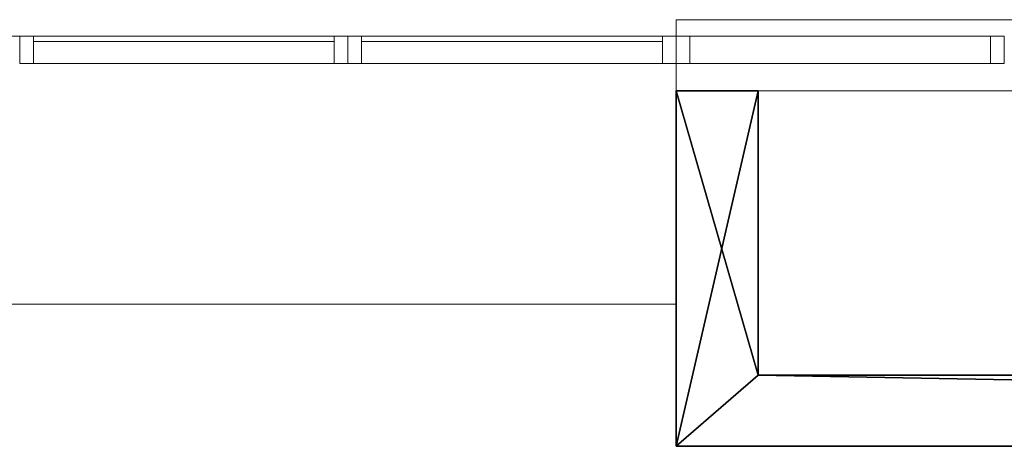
# Model space of a CAD drawing. Header units: inches. Extents: x 15 to 546804, y -66 to 267312.
# Tile 381 of 478: x 453865 to 457465, y 122346 to 123906. Entities that reach past the tile are written whole.
import ezdxf

# ---------------------------------------------------------------- set-up
doc = ezdxf.new("R2010")
doc.units = ezdxf.units.IN
doc.header["$MEASUREMENT"] = 0

msp = doc.modelspace()

# ---------------------------------------------------------------- linework, layer by layer
at = {"color": 7, "lineweight": 20}
for p, q in [((456265.1, 123905.7, 300), (470665.1, 123905.7, 300)), ((456265.1, 123645.7, 300), (456265.1, 123905.7, 300)), ((456265.1, 123905.7, 1000), (470665.1, 123905.7, 1000)), ((456265.1, 123645.7, 1000), (456265.1, 123905.7, 1000)), ((456265.1, 123905.7, 300), (456265.1, 123905.7, 1000)), ((451094.1, 123845.7, 3000), (456266.1, 123845.1, 3000)), ((451094.1, 123845.7, 3800), (456266.1, 123845.1, 3800)), ((455065.1, 123845.7, 3000), (453865.1, 123845.7, 3000)), ((455065.1, 123845.7, 300), (453865.1, 123845.7, 300)), ((455065.1, 123845.7, 3800), (453865.1, 123845.7, 3800)), ((453865.1, 123845.7, 3000), (453865.1, 123745.7, 3000)), ((455065.1, 123845.7, 3000), (453865.1, 123845.7, 3000)), ((453865.1, 123845.7, 3800), (453865.1, 123845.7, 3000)), ((453915.1, 123845.7, 2950), (455015.1, 123845.7, 2950)), ((455015.1, 123845.7, 350), (453915.1, 123845.7, 350)), ((453915.1, 123845.7, 350), (453915.1, 123845.7, 2950)), ((453915.1, 123845.7, 350), (453915.1, 123745.7, 350)), ((453915.1, 123845.7, 2950), (453915.1, 123745.7, 2950)), ((453915.1, 123845.7, 2950), (455015.1, 123845.7, 2950)), ((453915.1, 123845.7, 350), (453915.1, 123845.7, 2950)), ((455015.1, 123845.7, 350), (453915.1, 123845.7, 350)), ((453915.1, 123845.7, 3750), (455015.1, 123845.7, 3750)), ((455015.1, 123845.7, 3050), (453915.1, 123845.7, 3050)), ((453915.1, 123845.7, 3050), (453915.1, 123845.7, 3750)), ((453915.1, 123845.7, 3050), (453915.1, 123745.7, 3050)), ((453915.1, 123845.7, 3750), (453915.1, 123745.7, 3750)), ((453915.1, 123845.7, 3750), (455015.1, 123845.7, 3750)), ((453915.1, 123845.7, 3050), (453915.1, 123845.7, 3750)), ((455015.1, 123845.7, 3050), (453915.1, 123845.7, 3050)), ((453915.1, 123845.7, 3750), (453915.1, 123825.7, 3750)), ((453915.1, 123845.7, 3050), (453915.1, 123825.7, 3050)), ((455015.1, 123845.7, 2950), (455015.1, 123845.7, 350)), ((455015.1, 123845.7, 350), (455015.1, 123745.7, 350)), ((455015.1, 123845.7, 2950), (455015.1, 123745.7, 2950)), ((455015.1, 123845.7, 2950), (455015.1, 123845.7, 350)), ((455015.1, 123845.7, 3750), (455015.1, 123845.7, 3050)), ((455015.1, 123845.7, 3050), (455015.1, 123745.7, 3050)), ((455015.1, 123845.7, 3750), (455015.1, 123745.7, 3750)), ((455015.1, 123845.7, 3750), (455015.1, 123845.7, 3050)), ((455015.1, 123845.7, 3750), (455015.1, 123825.7, 3750)), ((455015.1, 123845.7, 3050), (455015.1, 123825.7, 3050)), ((456265.1, 123845.7, 3000), (455065.1, 123845.7, 3000)), ((455065.1, 123845.7, 3000), (455065.1, 123745.7, 3000)), ((455065.1, 123845.7, 300), (455065.1, 123745.7, 300)), ((456265.1, 123845.7, 300), (455065.1, 123845.7, 300)), ((455065.1, 123845.7, 3000), (455065.1, 123845.7, 300)), ((455065.1, 123845.7, 3000), (455065.1, 123745.7, 3000)), ((455065.1, 123845.7, 300), (455065.1, 123845.7, 3000)), ((455065.1, 123845.7, 300), (455065.1, 123745.7, 300)), ((456265.1, 123845.7, 3800), (455065.1, 123845.7, 3800)), ((455065.1, 123845.7, 3800), (455065.1, 123745.7, 3800)), ((455065.1, 123845.7, 3000), (455065.1, 123745.7, 3000)), ((456265.1, 123845.7, 3000), (455065.1, 123845.7, 3000)), ((455065.1, 123845.7, 3800), (455065.1, 123845.7, 3000)), ((455065.1, 123845.7, 3800), (455065.1, 123745.7, 3800)), ((455065.1, 123845.7, 3000), (455065.1, 123845.7, 3800)), ((455065.1, 123845.7, 3000), (455065.1, 123745.7, 3000)), ((455115.1, 123845.7, 2950), (456215.1, 123845.7, 2950)), ((456215.1, 123845.7, 350), (455115.1, 123845.7, 350)), ((455115.1, 123845.7, 350), (455115.1, 123845.7, 2950)), ((455115.1, 123845.7, 350), (455115.1, 123745.7, 350)), ((455115.1, 123845.7, 2950), (455115.1, 123745.7, 2950)), ((455115.1, 123845.7, 2950), (456215.1, 123845.7, 2950)), ((455115.1, 123845.7, 350), (455115.1, 123845.7, 2950)), ((456215.1, 123845.7, 350), (455115.1, 123845.7, 350)), ((455115.1, 123845.7, 3750), (456215.1, 123845.7, 3750)), ((456215.1, 123845.7, 3050), (455115.1, 123845.7, 3050)), ((455115.1, 123845.7, 3050), (455115.1, 123845.7, 3750)), ((455115.1, 123845.7, 3050), (455115.1, 123745.7, 3050)), ((455115.1, 123845.7, 3750), (455115.1, 123745.7, 3750)), ((455115.1, 123845.7, 3750), (456215.1, 123845.7, 3750)), ((455115.1, 123845.7, 3050), (455115.1, 123845.7, 3750)), ((456215.1, 123845.7, 3050), (455115.1, 123845.7, 3050)), ((455115.1, 123845.7, 3750), (455115.1, 123825.7, 3750)), ((455115.1, 123845.7, 3050), (455115.1, 123825.7, 3050)), ((456215.1, 123845.7, 2950), (456215.1, 123845.7, 350)), ((456215.1, 123845.7, 350), (456215.1, 123745.7, 350)), ((456215.1, 123845.7, 2950), (456215.1, 123745.7, 2950)), ((456215.1, 123845.7, 2950), (456215.1, 123845.7, 350)), ((456215.1, 123845.7, 3750), (456215.1, 123845.7, 3050)), ((456215.1, 123845.7, 3050), (456215.1, 123745.7, 3050)), ((456215.1, 123845.7, 3750), (456215.1, 123745.7, 3750)), ((456215.1, 123845.7, 3750), (456215.1, 123845.7, 3050)), ((456215.1, 123845.7, 3750), (456215.1, 123825.7, 3750)), ((456215.1, 123845.7, 3050), (456215.1, 123825.7, 3050)), ((456265.1, 123845.7, 3000), (456265.1, 123745.7, 3000)), ((456265.1, 123845.7, 300), (456265.1, 123845.7, 3000)), ((456265.1, 123845.7, 300), (456265.1, 123745.7, 300)), ((457465.1, 123845.7, 3000), (456265.1, 123845.7, 3000)), ((456265.1, 123845.7, 3000), (456265.1, 123745.7, 3000)), ((456265.1, 123845.7, 1000), (456265.1, 123745.7, 1000)), ((457465.1, 123845.7, 1000), (456265.1, 123845.7, 1000)), ((456265.1, 123845.7, 3000), (456265.1, 123845.7, 1000)), ((456265.1, 123845.7, 3800), (456265.1, 123745.7, 3800)), ((456265.1, 123845.7, 3000), (456265.1, 123845.7, 3800)), ((456265.1, 123845.7, 3000), (456265.1, 123745.7, 3000)), ((456266.1, 123845.1, 3800), (456266.1, 123845.1, 3000)), ((456315.1, 123845.7, 2950), (457415.1, 123845.7, 2950)), ((457415.1, 123845.7, 1050), (456315.1, 123845.7, 1050)), ((456315.1, 123845.7, 1050), (456315.1, 123845.7, 2950)), ((456315.1, 123845.7, 1050), (456315.1, 123745.7, 1050)), ((456315.1, 123845.7, 2950), (456315.1, 123745.7, 2950)), ((457415.1, 123845.7, 1050), (457415.1, 123745.7, 1050)), ((457415.1, 123845.7, 2950), (457415.1, 123745.7, 2950)), ((457465.1, 123845.7, 3000), (457465.1, 123745.7, 3000)), ((453915.1, 123825.7, 3050), (453915.1, 123825.7, 3750)), ((453915.1, 123825.7, 3750), (455015.1, 123825.7, 3750)), ((455015.1, 123825.7, 3050), (453915.1, 123825.7, 3050)), ((455015.1, 123825.7, 3750), (455015.1, 123825.7, 3050)), ((455115.1, 123825.7, 3050), (455115.1, 123825.7, 3750)), ((455115.1, 123825.7, 3750), (456215.1, 123825.7, 3750)), ((456215.1, 123825.7, 3050), (455115.1, 123825.7, 3050)), ((456215.1, 123825.7, 3750), (456215.1, 123825.7, 3050)), ((455065.1, 123745.7, 3000), (453865.1, 123745.7, 3000)), ((455065.1, 123745.7, 300), (453865.1, 123745.7, 300)), ((455065.1, 123745.7, 3800), (453865.1, 123745.7, 3800)), ((453865.1, 123745.7, 3800), (453865.1, 123745.7, 3000)), ((455065.1, 123745.7, 3000), (453865.1, 123745.7, 3000)), ((453915.1, 123745.7, 2950), (455015.1, 123745.7, 2950)), ((455015.1, 123745.7, 350), (453915.1, 123745.7, 350)), ((453915.1, 123745.7, 350), (453915.1, 123745.7, 2950)), ((453915.1, 123745.7, 3750), (455015.1, 123745.7, 3750)), ((455015.1, 123745.7, 3050), (453915.1, 123745.7, 3050)), ((453915.1, 123745.7, 3050), (453915.1, 123745.7, 3750)), ((455015.1, 123745.7, 2950), (455015.1, 123745.7, 350)), ((455015.1, 123745.7, 3750), (455015.1, 123745.7, 3050)), ((456265.1, 123745.7, 3000), (455065.1, 123745.7, 3000)), ((455065.1, 123745.7, 3000), (455065.1, 123745.7, 300)), ((456265.1, 123745.7, 300), (455065.1, 123745.7, 300)), ((455065.1, 123745.7, 300), (455065.1, 123745.7, 3000)), ((456265.1, 123745.7, 3800), (455065.1, 123745.7, 3800)), ((455065.1, 123745.7, 3800), (455065.1, 123745.7, 3000)), ((456265.1, 123745.7, 3000), (455065.1, 123745.7, 3000)), ((455065.1, 123745.7, 3000), (455065.1, 123745.7, 3800)), ((455115.1, 123745.7, 2950), (456215.1, 123745.7, 2950)), ((456215.1, 123745.7, 350), (455115.1, 123745.7, 350)), ((455115.1, 123745.7, 350), (455115.1, 123745.7, 2950)), ((455115.1, 123745.7, 3750), (456215.1, 123745.7, 3750)), ((456215.1, 123745.7, 3050), (455115.1, 123745.7, 3050)), ((455115.1, 123745.7, 3050), (455115.1, 123745.7, 3750)), ((456215.1, 123745.7, 2950), (456215.1, 123745.7, 350)), ((456215.1, 123745.7, 3750), (456215.1, 123745.7, 3050)), ((456265.1, 123745.7, 300), (456265.1, 123745.7, 3000)), ((457465.1, 123745.7, 3000), (456265.1, 123745.7, 3000)), ((456265.1, 123745.7, 3000), (456265.1, 123745.7, 1000)), ((457465.1, 123745.7, 1000), (456265.1, 123745.7, 1000)), ((456265.1, 123745.7, 3000), (456265.1, 123745.7, 3800)), ((456315.1, 123745.7, 2950), (457415.1, 123745.7, 2950)), ((457415.1, 123745.7, 1050), (456315.1, 123745.7, 1050)), ((456315.1, 123745.7, 1050), (456315.1, 123745.7, 2950)), ((457415.1, 123745.7, 2950), (457415.1, 123745.7, 1050)), ((457465.1, 123745.7, 1000), (457465.1, 123745.7, 3000)), ((470665.1, 123645.7, 300), (456265.1, 123645.7, 300)), ((470665.1, 123645.7, 1000), (456265.1, 123645.7, 1000)), ((456265.1, 123645.7, 300), (456265.1, 123645.7, 1000)), ((456265.1, 122865.7), (450265.1, 122865.7)), ((456267.1, 122345.7, 3000), (456267.1, 122773.2, 3000)), ((456267.1, 122345.7, 7500), (456267.1, 122773.2, 7500)), ((456267.1, 122773.2, 3000), (456267.1, 122773.2, 7500)), ((456267.1, 122345.7, 3000), (456267.1, 122345.7, 7500))]:
    msp.add_line(p, q, dxfattribs=at)
at = {"color": 7}
for p, q in [((456265.1, 122345.7), (456265.1, 123645.7)), ((456265.1, 122345.7, 1000), (456265.1, 123645.7, 1000)), ((456265.1, 123645.7), (456565.1, 123645.7)), ((456265.1, 123645.7, 1000), (456565.1, 123645.7, 1000)), ((456265.1, 123645.7), (456265.1, 123645.7, 1000)), ((456565.1, 123645.7, 1000), (456565.1, 123645.7)), ((456565.1, 122605.7), (456565.1, 123645.7)), ((456565.1, 122605.7, 1000), (456565.1, 123645.7, 1000)), ((456565.1, 122605.7, 1000), (470257, 122605.7, 1000)), ((456565.1, 122605.7), (470257, 122605.7)), ((456565.1, 122605.7, 1000), (456565.1, 122605.7)), ((470665.1, 122345.7), (456265.1, 122345.7)), ((470665.1, 122345.7, 1000), (456265.1, 122345.7, 1000)), ((456265.1, 122345.7), (456265.1, 122345.7, 1000))]:
    msp.add_line(p, q, dxfattribs=at)
at = {"color": 7, "lineweight": 20}
for points, invisible_edges in [([(456265.1, 123645.7, 300), (456265.1, 123905.7, 300), (470665.1, 123645.7, 300)], 2), ([(470665.1, 123905.7, 300), (470665.1, 123645.7, 300), (456265.1, 123905.7, 300)], 2), ([(456265.1, 123905.7, 1000), (456265.1, 123645.7, 1000), (470665.1, 123905.7, 1000)], 2), ([(470665.1, 123645.7, 1000), (470665.1, 123905.7, 1000), (456265.1, 123645.7, 1000)], 2), ([(470665.1, 123905.7, 300), (456265.1, 123905.7, 300), (470665.1, 123905.7, 1000)], 2), ([(456265.1, 123905.7, 1000), (470665.1, 123905.7, 1000), (456265.1, 123905.7, 300)], 2), ([(456265.1, 123905.7, 1000), (456265.1, 123905.7, 300), (456265.1, 123645.7, 1000)], 2), ([(456265.1, 123645.7, 300), (456265.1, 123645.7, 1000), (456265.1, 123905.7, 300)], 2), ([(456266.1, 123845.1, 3800), (451094.1, 123845.7, 3000), (456266.1, 123845.1, 3000)], 1), ([(451094.1, 123845.7, 3000), (456266.1, 123845.1, 3800), (451094.1, 123845.7, 3800)], 1), ([(453865.1, 123845.7, 3000), (453865.1, 123745.7, 3000), (455065.1, 123845.7, 3000)], 2), ([(455065.1, 123745.7, 3000), (455065.1, 123845.7, 3000), (453865.1, 123745.7, 3000)], 2), ([(453865.1, 123745.7, 300), (453865.1, 123845.7, 300), (455065.1, 123745.7, 300)], 2), ([(455065.1, 123845.7, 300), (455065.1, 123745.7, 300), (453865.1, 123845.7, 300)], 2), ([(455065.1, 123845.7, 300), (453915.1, 123845.7, 350), (453865.1, 123845.7, 300)], 3), ([(453865.1, 123845.7, 3000), (453865.1, 123845.7, 300), (453915.1, 123845.7, 350)], 14), ([(453915.1, 123845.7, 2950), (453865.1, 123845.7, 3000), (453915.1, 123845.7, 350)], 3), ([(455015.1, 123845.7, 2950), (453865.1, 123845.7, 3000), (453915.1, 123845.7, 2950)], 3), ([(453865.1, 123845.7, 3000), (455015.1, 123845.7, 2950), (455065.1, 123845.7, 3000)], 3), ([(453865.1, 123845.7, 3800), (453865.1, 123745.7, 3800), (455065.1, 123845.7, 3800)], 2), ([(455065.1, 123745.7, 3800), (455065.1, 123845.7, 3800), (453865.1, 123745.7, 3800)], 2), ([(453865.1, 123745.7, 3000), (453865.1, 123845.7, 3000), (455065.1, 123745.7, 3000)], 2), ([(455065.1, 123845.7, 3000), (455065.1, 123745.7, 3000), (453865.1, 123845.7, 3000)], 2), ([(453865.1, 123845.7, 3800), (453865.1, 123845.7, 3000), (453865.1, 123745.7, 3800)], 2), ([(453865.1, 123745.7, 3000), (453865.1, 123745.7, 3800), (453865.1, 123845.7, 3000)], 2), ([(455065.1, 123845.7, 3000), (453915.1, 123845.7, 3050), (453865.1, 123845.7, 3000)], 3), ([(453865.1, 123845.7, 3800), (453865.1, 123845.7, 3000), (453915.1, 123845.7, 3050)], 14), ([(453915.1, 123845.7, 3750), (453865.1, 123845.7, 3800), (453915.1, 123845.7, 3050)], 3), ([(455015.1, 123845.7, 3750), (453865.1, 123845.7, 3800), (453915.1, 123845.7, 3750)], 3), ([(453865.1, 123845.7, 3800), (455015.1, 123845.7, 3750), (455065.1, 123845.7, 3800)], 3), ([(453915.1, 123845.7, 350), (453915.1, 123745.7, 350), (455015.1, 123845.7, 350)], 2), ([(455015.1, 123745.7, 350), (455015.1, 123845.7, 350), (453915.1, 123745.7, 350)], 2), ([(453915.1, 123845.7, 350), (453915.1, 123845.7, 2950), (453915.1, 123745.7, 350)], 2), ([(453915.1, 123745.7, 2950), (453915.1, 123745.7, 350), (453915.1, 123845.7, 2950)], 2), ([(453915.1, 123745.7, 2950), (453915.1, 123845.7, 2950), (455015.1, 123745.7, 2950)], 2), ([(455015.1, 123845.7, 2950), (455015.1, 123745.7, 2950), (453915.1, 123845.7, 2950)], 2), ([(453915.1, 123845.7, 350), (455065.1, 123845.7, 300), (455015.1, 123845.7, 350)], 3), ([(453915.1, 123845.7, 3050), (453915.1, 123745.7, 3050), (455015.1, 123845.7, 3050)], 2), ([(455015.1, 123745.7, 3050), (455015.1, 123845.7, 3050), (453915.1, 123745.7, 3050)], 2), ([(453915.1, 123745.7, 3750), (453915.1, 123845.7, 3750), (455015.1, 123745.7, 3750)], 2), ([(455015.1, 123845.7, 3750), (455015.1, 123745.7, 3750), (453915.1, 123845.7, 3750)], 2), ([(453915.1, 123845.7, 3050), (453915.1, 123845.7, 3750), (453915.1, 123745.7, 3050)], 2), ([(453915.1, 123745.7, 3750), (453915.1, 123745.7, 3050), (453915.1, 123845.7, 3750)], 2), ([(453915.1, 123845.7, 3050), (455065.1, 123845.7, 3000), (455015.1, 123845.7, 3050)], 3), ([(453915.1, 123845.7, 3050), (453915.1, 123845.7, 3750), (455015.1, 123845.7, 3050)], 2), ([(455015.1, 123845.7, 3750), (455015.1, 123845.7, 3050), (453915.1, 123845.7, 3750)], 2), ([(453915.1, 123845.7, 3750), (453915.1, 123845.7, 3050), (453915.1, 123825.7, 3750)], 2), ([(453915.1, 123825.7, 3050), (453915.1, 123825.7, 3750), (453915.1, 123845.7, 3050)], 2), ([(453915.1, 123845.7, 3750), (453915.1, 123825.7, 3750), (455015.1, 123845.7, 3750)], 2), ([(455015.1, 123825.7, 3750), (455015.1, 123845.7, 3750), (453915.1, 123825.7, 3750)], 2), ([(453915.1, 123825.7, 3050), (453915.1, 123845.7, 3050), (455015.1, 123825.7, 3050)], 2), ([(455015.1, 123845.7, 3050), (455015.1, 123825.7, 3050), (453915.1, 123845.7, 3050)], 2), ([(455015.1, 123845.7, 350), (453915.1, 123845.7, 2950), (453915.1, 123845.7, 350)], 1), ([(453915.1, 123845.7, 2950), (455015.1, 123845.7, 350), (455015.1, 123845.7, 2950)], 1), ([(455015.1, 123845.7, 2950), (455015.1, 123845.7, 350), (455015.1, 123745.7, 2950)], 2), ([(455015.1, 123745.7, 350), (455015.1, 123745.7, 2950), (455015.1, 123845.7, 350)], 2), ([(455065.1, 123845.7, 3000), (455015.1, 123845.7, 350), (455065.1, 123845.7, 300)], 3), ([(455015.1, 123845.7, 2950), (455015.1, 123845.7, 350), (455065.1, 123845.7, 3000)], 14), ([(455015.1, 123845.7, 3750), (455015.1, 123845.7, 3050), (455015.1, 123745.7, 3750)], 2), ([(455015.1, 123745.7, 3050), (455015.1, 123745.7, 3750), (455015.1, 123845.7, 3050)], 2), ([(455065.1, 123845.7, 3800), (455015.1, 123845.7, 3050), (455065.1, 123845.7, 3000)], 3), ([(455015.1, 123845.7, 3750), (455015.1, 123845.7, 3050), (455065.1, 123845.7, 3800)], 14), ([(455015.1, 123845.7, 3050), (455015.1, 123845.7, 3750), (455015.1, 123825.7, 3050)], 2), ([(455015.1, 123825.7, 3750), (455015.1, 123825.7, 3050), (455015.1, 123845.7, 3750)], 2), ([(455065.1, 123845.7, 3000), (455065.1, 123745.7, 3000), (456265.1, 123845.7, 3000)], 2), ([(456265.1, 123745.7, 3000), (456265.1, 123845.7, 3000), (455065.1, 123745.7, 3000)], 2), ([(455065.1, 123845.7, 3000), (455065.1, 123845.7, 300), (455065.1, 123745.7, 3000)], 2), ([(455065.1, 123745.7, 300), (455065.1, 123745.7, 3000), (455065.1, 123845.7, 300)], 2), ([(455065.1, 123745.7, 300), (455065.1, 123845.7, 300), (456265.1, 123745.7, 300)], 2), ([(456265.1, 123845.7, 300), (456265.1, 123745.7, 300), (455065.1, 123845.7, 300)], 2), ([(456265.1, 123845.7, 300), (455115.1, 123845.7, 350), (455065.1, 123845.7, 300)], 3), ([(455065.1, 123845.7, 3000), (455065.1, 123845.7, 300), (455115.1, 123845.7, 350)], 14), ([(455115.1, 123845.7, 2950), (455065.1, 123845.7, 3000), (455115.1, 123845.7, 350)], 3), ([(456215.1, 123845.7, 2950), (455065.1, 123845.7, 3000), (455115.1, 123845.7, 2950)], 3), ([(455065.1, 123845.7, 3000), (456215.1, 123845.7, 2950), (456265.1, 123845.7, 3000)], 3), ([(455065.1, 123845.7, 300), (455065.1, 123845.7, 3000), (455065.1, 123745.7, 300)], 2), ([(455065.1, 123745.7, 3000), (455065.1, 123745.7, 300), (455065.1, 123845.7, 3000)], 2), ([(455065.1, 123845.7, 3800), (455065.1, 123745.7, 3800), (456265.1, 123845.7, 3800)], 2), ([(456265.1, 123745.7, 3800), (456265.1, 123845.7, 3800), (455065.1, 123745.7, 3800)], 2), ([(455065.1, 123745.7, 3000), (455065.1, 123845.7, 3000), (456265.1, 123745.7, 3000)], 2), ([(456265.1, 123845.7, 3000), (456265.1, 123745.7, 3000), (455065.1, 123845.7, 3000)], 2), ([(455065.1, 123845.7, 3800), (455065.1, 123845.7, 3000), (455065.1, 123745.7, 3800)], 2), ([(455065.1, 123745.7, 3000), (455065.1, 123745.7, 3800), (455065.1, 123845.7, 3000)], 2), ([(456265.1, 123845.7, 3000), (455115.1, 123845.7, 3050), (455065.1, 123845.7, 3000)], 3), ([(455065.1, 123845.7, 3800), (455065.1, 123845.7, 3000), (455115.1, 123845.7, 3050)], 14), ([(455115.1, 123845.7, 3750), (455065.1, 123845.7, 3800), (455115.1, 123845.7, 3050)], 3), ([(456215.1, 123845.7, 3750), (455065.1, 123845.7, 3800), (455115.1, 123845.7, 3750)], 3), ([(455065.1, 123845.7, 3800), (456215.1, 123845.7, 3750), (456265.1, 123845.7, 3800)], 3), ([(455065.1, 123845.7, 3000), (455065.1, 123845.7, 3800), (455065.1, 123745.7, 3000)], 2), ([(455065.1, 123745.7, 3800), (455065.1, 123745.7, 3000), (455065.1, 123845.7, 3800)], 2), ([(455115.1, 123845.7, 350), (455115.1, 123745.7, 350), (456215.1, 123845.7, 350)], 2), ([(456215.1, 123745.7, 350), (456215.1, 123845.7, 350), (455115.1, 123745.7, 350)], 2), ([(455115.1, 123845.7, 350), (455115.1, 123845.7, 2950), (455115.1, 123745.7, 350)], 2), ([(455115.1, 123745.7, 2950), (455115.1, 123745.7, 350), (455115.1, 123845.7, 2950)], 2), ([(455115.1, 123745.7, 2950), (455115.1, 123845.7, 2950), (456215.1, 123745.7, 2950)], 2), ([(456215.1, 123845.7, 2950), (456215.1, 123745.7, 2950), (455115.1, 123845.7, 2950)], 2), ([(455115.1, 123845.7, 350), (456265.1, 123845.7, 300), (456215.1, 123845.7, 350)], 3), ([(456215.1, 123845.7, 350), (455115.1, 123845.7, 2950), (455115.1, 123845.7, 350)], 1), ([(455115.1, 123845.7, 2950), (456215.1, 123845.7, 350), (456215.1, 123845.7, 2950)], 1), ([(455115.1, 123845.7, 3050), (455115.1, 123745.7, 3050), (456215.1, 123845.7, 3050)], 2), ([(456215.1, 123745.7, 3050), (456215.1, 123845.7, 3050), (455115.1, 123745.7, 3050)], 2), ([(455115.1, 123745.7, 3750), (455115.1, 123845.7, 3750), (456215.1, 123745.7, 3750)], 2), ([(456215.1, 123845.7, 3750), (456215.1, 123745.7, 3750), (455115.1, 123845.7, 3750)], 2), ([(455115.1, 123845.7, 3050), (455115.1, 123845.7, 3750), (455115.1, 123745.7, 3050)], 2), ([(455115.1, 123745.7, 3750), (455115.1, 123745.7, 3050), (455115.1, 123845.7, 3750)], 2), ([(455115.1, 123845.7, 3050), (456265.1, 123845.7, 3000), (456215.1, 123845.7, 3050)], 3), ([(455115.1, 123845.7, 3050), (455115.1, 123845.7, 3750), (456215.1, 123845.7, 3050)], 2), ([(456215.1, 123845.7, 3750), (456215.1, 123845.7, 3050), (455115.1, 123845.7, 3750)], 2), ([(455115.1, 123845.7, 3750), (455115.1, 123845.7, 3050), (455115.1, 123825.7, 3750)], 2), ([(455115.1, 123825.7, 3050), (455115.1, 123825.7, 3750), (455115.1, 123845.7, 3050)], 2), ([(455115.1, 123845.7, 3750), (455115.1, 123825.7, 3750), (456215.1, 123845.7, 3750)], 2), ([(456215.1, 123825.7, 3750), (456215.1, 123845.7, 3750), (455115.1, 123825.7, 3750)], 2), ([(455115.1, 123825.7, 3050), (455115.1, 123845.7, 3050), (456215.1, 123825.7, 3050)], 2), ([(456215.1, 123845.7, 3050), (456215.1, 123825.7, 3050), (455115.1, 123845.7, 3050)], 2), ([(456265.1, 123845.7, 3000), (456215.1, 123845.7, 350), (456265.1, 123845.7, 300)], 3), ([(456215.1, 123845.7, 2950), (456215.1, 123845.7, 350), (456265.1, 123845.7, 3000)], 14), ([(456265.1, 123845.7, 3800), (456215.1, 123845.7, 3050), (456265.1, 123845.7, 3000)], 3), ([(456215.1, 123845.7, 3750), (456215.1, 123845.7, 3050), (456265.1, 123845.7, 3800)], 14), ([(456215.1, 123845.7, 3050), (456215.1, 123845.7, 3750), (456215.1, 123825.7, 3050)], 2), ([(456215.1, 123825.7, 3750), (456215.1, 123825.7, 3050), (456215.1, 123845.7, 3750)], 2), ([(456215.1, 123845.7, 3750), (456215.1, 123845.7, 3050), (456215.1, 123745.7, 3750)], 2), ([(456215.1, 123745.7, 3050), (456215.1, 123745.7, 3750), (456215.1, 123845.7, 3050)], 2), ([(456215.1, 123845.7, 2950), (456215.1, 123845.7, 350), (456215.1, 123745.7, 2950)], 2), ([(456215.1, 123745.7, 350), (456215.1, 123745.7, 2950), (456215.1, 123845.7, 350)], 2), ([(456265.1, 123845.7, 3000), (456265.1, 123845.7, 3800), (456265.1, 123745.7, 3000)], 2), ([(456265.1, 123745.7, 3800), (456265.1, 123745.7, 3000), (456265.1, 123845.7, 3800)], 2), ([(457465.1, 123845.7, 1000), (456315.1, 123845.7, 1050), (456265.1, 123845.7, 1000)], 3), ([(456265.1, 123845.7, 3000), (456265.1, 123845.7, 1000), (456315.1, 123845.7, 1050)], 14), ([(456315.1, 123845.7, 2950), (456265.1, 123845.7, 3000), (456315.1, 123845.7, 1050)], 3), ([(457415.1, 123845.7, 2950), (456265.1, 123845.7, 3000), (456315.1, 123845.7, 2950)], 3), ([(456265.1, 123845.7, 3000), (457415.1, 123845.7, 2950), (457465.1, 123845.7, 3000)], 3), ([(456265.1, 123845.7, 3000), (456265.1, 123845.7, 1000), (456265.1, 123745.7, 3000)], 2), ([(456265.1, 123745.7, 1000), (456265.1, 123745.7, 3000), (456265.1, 123845.7, 1000)], 2), ([(456265.1, 123745.7, 1000), (456265.1, 123845.7, 1000), (457465.1, 123745.7, 1000)], 2), ([(457465.1, 123845.7, 1000), (457465.1, 123745.7, 1000), (456265.1, 123845.7, 1000)], 2), ([(456265.1, 123845.7, 3000), (456265.1, 123745.7, 3000), (457465.1, 123845.7, 3000)], 2), ([(457465.1, 123745.7, 3000), (457465.1, 123845.7, 3000), (456265.1, 123745.7, 3000)], 2), ([(456265.1, 123845.7, 300), (456265.1, 123845.7, 3000), (456265.1, 123745.7, 300)], 2), ([(456265.1, 123745.7, 3000), (456265.1, 123745.7, 300), (456265.1, 123845.7, 3000)], 2), ([(456315.1, 123845.7, 1050), (457415.1, 123845.7, 1050), (456315.1, 123845.7, 2950)], 2), ([(457415.1, 123845.7, 2950), (456315.1, 123845.7, 2950), (457415.1, 123845.7, 1050)], 2), ([(456315.1, 123845.7, 1050), (457465.1, 123845.7, 1000), (457415.1, 123845.7, 1050)], 3), ([(456315.1, 123845.7, 1050), (456315.1, 123845.7, 2950), (456315.1, 123745.7, 1050)], 2), ([(456315.1, 123745.7, 2950), (456315.1, 123745.7, 1050), (456315.1, 123845.7, 2950)], 2), ([(456315.1, 123745.7, 2950), (456315.1, 123845.7, 2950), (457415.1, 123745.7, 2950)], 2), ([(457415.1, 123845.7, 2950), (457415.1, 123745.7, 2950), (456315.1, 123845.7, 2950)], 2), ([(456315.1, 123845.7, 1050), (456315.1, 123745.7, 1050), (457415.1, 123845.7, 1050)], 2), ([(457415.1, 123745.7, 1050), (457415.1, 123845.7, 1050), (456315.1, 123745.7, 1050)], 2), ([(457415.1, 123845.7, 2950), (457415.1, 123845.7, 1050), (457415.1, 123745.7, 2950)], 2), ([(457415.1, 123745.7, 1050), (457415.1, 123745.7, 2950), (457415.1, 123845.7, 1050)], 2), ([(457465.1, 123845.7, 1000), (457465.1, 123845.7, 3000), (457465.1, 123745.7, 1000)], 2), ([(457465.1, 123745.7, 3000), (457465.1, 123745.7, 1000), (457465.1, 123845.7, 3000)], 2), ([(453915.1, 123825.7, 3050), (455015.1, 123825.7, 3050), (453915.1, 123825.7, 3750)], 2), ([(455015.1, 123825.7, 3750), (453915.1, 123825.7, 3750), (455015.1, 123825.7, 3050)], 2), ([(455115.1, 123825.7, 3050), (456215.1, 123825.7, 3050), (455115.1, 123825.7, 3750)], 2), ([(456215.1, 123825.7, 3750), (455115.1, 123825.7, 3750), (456215.1, 123825.7, 3050)], 2), ([(455065.1, 123745.7, 300), (453915.1, 123745.7, 350), (453865.1, 123745.7, 300)], 3), ([(453865.1, 123745.7, 3000), (453865.1, 123745.7, 300), (453915.1, 123745.7, 350)], 14), ([(453915.1, 123745.7, 2950), (453865.1, 123745.7, 3000), (453915.1, 123745.7, 350)], 3), ([(455015.1, 123745.7, 2950), (453865.1, 123745.7, 3000), (453915.1, 123745.7, 2950)], 3), ([(453865.1, 123745.7, 3000), (455015.1, 123745.7, 2950), (455065.1, 123745.7, 3000)], 3), ([(455065.1, 123745.7, 3000), (453915.1, 123745.7, 3050), (453865.1, 123745.7, 3000)], 3), ([(453865.1, 123745.7, 3800), (453865.1, 123745.7, 3000), (453915.1, 123745.7, 3050)], 14), ([(453915.1, 123745.7, 3750), (453865.1, 123745.7, 3800), (453915.1, 123745.7, 3050)], 3), ([(455015.1, 123745.7, 3750), (453865.1, 123745.7, 3800), (453915.1, 123745.7, 3750)], 3), ([(453865.1, 123745.7, 3800), (455015.1, 123745.7, 3750), (455065.1, 123745.7, 3800)], 3), ([(453915.1, 123745.7, 350), (455065.1, 123745.7, 300), (455015.1, 123745.7, 350)], 3), ([(453915.1, 123745.7, 3050), (455065.1, 123745.7, 3000), (455015.1, 123745.7, 3050)], 3), ([(455065.1, 123745.7, 3000), (455015.1, 123745.7, 350), (455065.1, 123745.7, 300)], 3), ([(455015.1, 123745.7, 2950), (455015.1, 123745.7, 350), (455065.1, 123745.7, 3000)], 14), ([(455065.1, 123745.7, 3800), (455015.1, 123745.7, 3050), (455065.1, 123745.7, 3000)], 3), ([(455015.1, 123745.7, 3750), (455015.1, 123745.7, 3050), (455065.1, 123745.7, 3800)], 14), ([(456265.1, 123745.7, 300), (455115.1, 123745.7, 350), (455065.1, 123745.7, 300)], 3), ([(455065.1, 123745.7, 3000), (455065.1, 123745.7, 300), (455115.1, 123745.7, 350)], 14), ([(455115.1, 123745.7, 2950), (455065.1, 123745.7, 3000), (455115.1, 123745.7, 350)], 3), ([(456215.1, 123745.7, 2950), (455065.1, 123745.7, 3000), (455115.1, 123745.7, 2950)], 3), ([(455065.1, 123745.7, 3000), (456215.1, 123745.7, 2950), (456265.1, 123745.7, 3000)], 3), ([(456265.1, 123745.7, 3000), (455115.1, 123745.7, 3050), (455065.1, 123745.7, 3000)], 3), ([(455065.1, 123745.7, 3800), (455065.1, 123745.7, 3000), (455115.1, 123745.7, 3050)], 14), ([(455115.1, 123745.7, 3750), (455065.1, 123745.7, 3800), (455115.1, 123745.7, 3050)], 3), ([(456215.1, 123745.7, 3750), (455065.1, 123745.7, 3800), (455115.1, 123745.7, 3750)], 3), ([(455065.1, 123745.7, 3800), (456215.1, 123745.7, 3750), (456265.1, 123745.7, 3800)], 3), ([(455115.1, 123745.7, 350), (456265.1, 123745.7, 300), (456215.1, 123745.7, 350)], 3), ([(455115.1, 123745.7, 3050), (456265.1, 123745.7, 3000), (456215.1, 123745.7, 3050)], 3), ([(456265.1, 123745.7, 3000), (456215.1, 123745.7, 350), (456265.1, 123745.7, 300)], 3), ([(456215.1, 123745.7, 2950), (456215.1, 123745.7, 350), (456265.1, 123745.7, 3000)], 14), ([(456265.1, 123745.7, 3800), (456215.1, 123745.7, 3050), (456265.1, 123745.7, 3000)], 3), ([(456215.1, 123745.7, 3750), (456215.1, 123745.7, 3050), (456265.1, 123745.7, 3800)], 14), ([(457465.1, 123745.7, 1000), (456315.1, 123745.7, 1050), (456265.1, 123745.7, 1000)], 3), ([(456265.1, 123745.7, 3000), (456265.1, 123745.7, 1000), (456315.1, 123745.7, 1050)], 14), ([(456315.1, 123745.7, 2950), (456265.1, 123745.7, 3000), (456315.1, 123745.7, 1050)], 3), ([(457415.1, 123745.7, 2950), (456265.1, 123745.7, 3000), (456315.1, 123745.7, 2950)], 3), ([(456265.1, 123745.7, 3000), (457415.1, 123745.7, 2950), (457465.1, 123745.7, 3000)], 3), ([(456315.1, 123745.7, 1050), (457465.1, 123745.7, 1000), (457415.1, 123745.7, 1050)], 3), ([(457465.1, 123745.7, 3000), (457415.1, 123745.7, 1050), (457465.1, 123745.7, 1000)], 3), ([(457415.1, 123745.7, 2950), (457415.1, 123745.7, 1050), (457465.1, 123745.7, 3000)], 14), ([(456265.1, 123645.7, 300), (470665.1, 123645.7, 300), (456265.1, 123645.7, 1000)], 2), ([(470665.1, 123645.7, 1000), (456265.1, 123645.7, 1000), (470665.1, 123645.7, 300)], 2), ([(456267.1, 122773.2, 7500), (456267.1, 122773.2, 3000), (456267.1, 122345.7, 7500)], 2), ([(456267.1, 122345.7, 3000), (456267.1, 122345.7, 7500), (456267.1, 122773.2, 3000)], 2)]:
    msp.add_3dface(points, dxfattribs=dict(at, invisible_edges=invisible_edges))

# ---------------------------------------------------------------- meshes
at = {"color": 7}
mesh = msp.add_polyface(dxfattribs=at)
corners = [(456265.1, 122345.7), (456565.1, 122605.7), (456265.1, 123645.7), (470665.1, 122345.7), (470257, 122605.7), (470257, 123645.7), (470665.1, 123645.7), (456565.1, 123645.7)]
mesh.append_faces([[corners[k] for k in face] for face in [(1, 2, 7)]], dxfattribs={"vtx0": -1, "color": 7})
mesh.append_faces([[corners[k] for k in face] for face in [(2, 1, 0), (4, 3, 1), (5, 3, 4)]], dxfattribs={"vtx0": -1, "vtx1": -1, "color": 7})
mesh.append_faces([[corners[k] for k in face] for face in [(6, 3, 5)]], dxfattribs={"vtx1": -1, "color": 7})
mesh.append_faces([[corners[k] for k in face] for face in [(3, 0, 1)]], dxfattribs={"vtx1": -1, "vtx2": -1, "color": 7})
mesh = msp.add_polyface(dxfattribs=at)
corners = [(470665.1, 123645.7, 1000), (470257, 122605.7, 1000), (470257, 123645.7, 1000), (456565.1, 123645.7, 1000), (456265.1, 122345.7, 1000), (456265.1, 123645.7, 1000), (456565.1, 122605.7, 1000), (470665.1, 122345.7, 1000)]
mesh.append_faces([[corners[k] for k in face] for face in [(7, 6, 4), (0, 1, 7)]], dxfattribs={"vtx0": -1, "vtx1": -1, "color": 7})
mesh.append_faces([[corners[k] for k in face] for face in [(2, 1, 0), (5, 4, 3)]], dxfattribs={"vtx1": -1, "color": 7})
mesh.append_faces([[corners[k] for k in face] for face in [(6, 3, 4), (1, 6, 7)]], dxfattribs={"vtx1": -1, "vtx2": -1, "color": 7})
mesh = msp.add_polyface(dxfattribs=at)
corners = [(456265.1, 122345.7, 1000), (456265.1, 123645.7), (456265.1, 123645.7, 1000), (456265.1, 122345.7)]
mesh.append_faces([[corners[k] for k in face] for face in [(2, 1, 0), (3, 0, 1)]], dxfattribs={"vtx1": -1, "color": 7})
mesh = msp.add_polyface(dxfattribs=at)
corners = [(456565.1, 123645.7, 1000), (456265.1, 123645.7), (456565.1, 123645.7), (456265.1, 123645.7, 1000)]
mesh.append_faces([[corners[k] for k in face] for face in [(2, 1, 0), (3, 0, 1)]], dxfattribs={"vtx1": -1, "color": 7})
mesh = msp.add_polyface(dxfattribs=at)
corners = [(456565.1, 122605.7), (456565.1, 123645.7, 1000), (456565.1, 123645.7), (456565.1, 122605.7, 1000)]
mesh.append_faces([[corners[k] for k in face] for face in [(2, 1, 0), (3, 0, 1)]], dxfattribs={"vtx1": -1, "color": 7})
mesh = msp.add_polyface(dxfattribs=at)
corners = [(470257, 122605.7, 1000), (456565.1, 122605.7), (470257, 122605.7), (456565.1, 122605.7, 1000)]
mesh.append_faces([[corners[k] for k in face] for face in [(2, 1, 0), (3, 0, 1)]], dxfattribs={"vtx1": -1, "color": 7})
mesh = msp.add_polyface(dxfattribs=at)
corners = [(456265.1, 122345.7, 1000), (470665.1, 122345.7), (456265.1, 122345.7), (470665.1, 122345.7, 1000)]
mesh.append_faces([[corners[k] for k in face] for face in [(2, 1, 0), (3, 0, 1)]], dxfattribs={"vtx1": -1, "color": 7})

doc.saveas('drawing.dxf')
